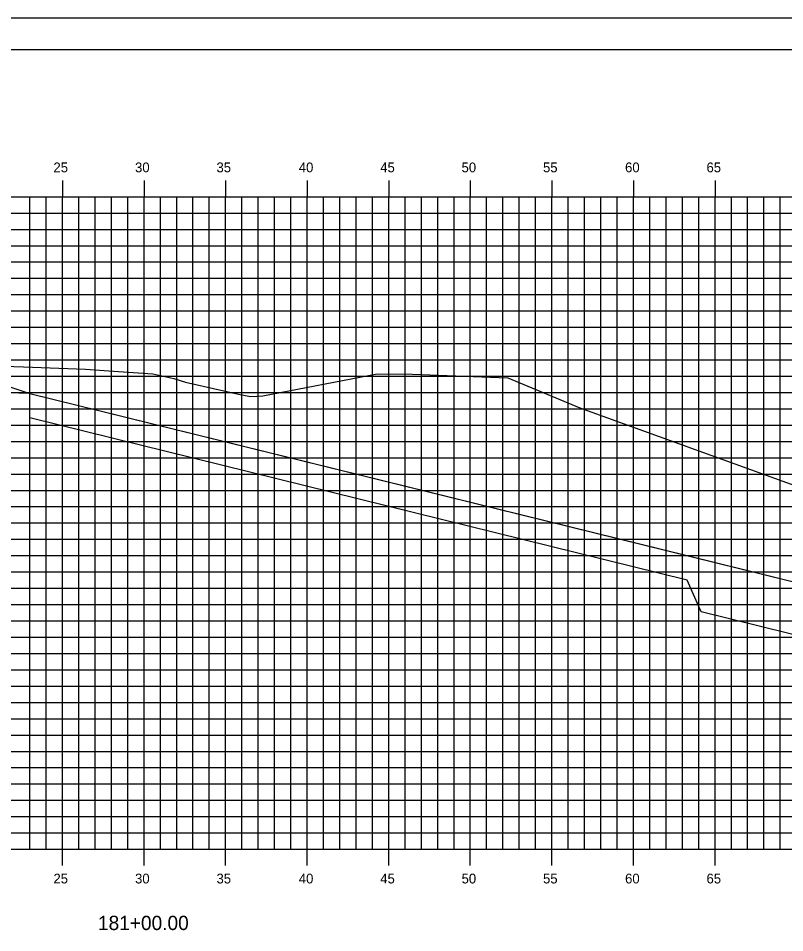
# Model space of a CAD drawing. Extents: x 850598 to 870284, y 366541 to 366651.
# Drawn here: x 859543.4 to 859590.4, y 366595.1 to 366651.2 of the extents above; entities that cross this region are included whole.
import ezdxf

# ---------------------------------------------------------------- set-up
doc = ezdxf.new("R2010")
doc.units = 0
for name, color, linetype in [('BORDER', 7, 'Continuous'), ('D_Drainage_RipRap', 7, 'Continuous'), ('D_Roadway_Centerline', 7, 'Continuous'), ('D_Roadway_SlopeLines', 7, 'Continuous'), ('D_Roadway_SubGrade', 7, 'Continuous'), ('H_V ANNOTATION', 7, 'Continuous'), ('MAJOR', 7, 'Continuous'), ('MINOR', 7, 'Continuous'), ('PLOT BOUNDARY', 7, 'Continuous'), ('S_Roadway_Centerline', 7, 'Continuous')]:
    doc.layers.add(name, color=color, linetype=linetype)

msp = doc.modelspace()

# ---------------------------------------------------------------- linework, layer by layer
at = {"layer": 'BORDER'}
msp.add_line((859636.159, 366649.225), (859476.159, 366649.225), dxfattribs=at)
at = {"layer": 'D_Drainage_RipRap'}
msp.add_lwpolyline([(859584.457, 366618.225), (859598.922, 366614.658), (859608.784, 366612.225), (859605.784, 366609.225), (859602.784, 366609.225), (859599.784, 366611.208), (859585.319, 366614.775), (859584.457, 366616.725), (859544.159, 366626.665), (859544.159, 366628.165)], close=True, dxfattribs=at)
at = {"layer": 'D_Roadway_Centerline'}
msp.add_lwpolyline([(859485.573, 366631.229), (859486.573, 366631.173), (859487.573, 366630.99), (859488.573, 366630.681), (859489.573, 366630.244), (859496.159, 366626.951), (859499.961, 366628.219), (859506.159, 366630.285), (859510.159, 366630.525), (859521.159, 366630.855), (859532.159, 366630.525), (859536.159, 366630.285), (859538.159, 366630.165), (859544.159, 366628.165), (859584.457, 366618.225), (859598.922, 366614.658), (859608.784, 366612.225), (859612.784, 366612.225)], dxfattribs=at)
at = {"layer": 'D_Roadway_SlopeLines'}
msp.add_lwpolyline([(859544.159, 366628.165), (859608.784, 366612.225), (859608.784, 366612.225)], dxfattribs=at)
at = {"layer": 'D_Roadway_SubGrade'}
msp.add_lwpolyline([(859532.159, 366630.025), (859533.159, 366629.965), (859533.159, 366630.215), (859538.159, 366629.915), (859538.159, 366630.165), (859544.159, 366628.165), (859532.159, 366628.525)], close=True, dxfattribs=at)
at = {"layer": 'MAJOR'}
for p, q in [((859546.159, 366641.227), (859546.159, 366640.225)), ((859546.159, 366641.227), (859546.159, 366640.225)), ((859551.159, 366641.227), (859551.159, 366640.225)), ((859551.159, 366641.227), (859551.159, 366640.225)), ((859556.159, 366641.227), (859556.159, 366640.225)), ((859556.159, 366641.227), (859556.159, 366640.225)), ((859561.159, 366641.227), (859561.159, 366640.225)), ((859561.159, 366641.227), (859561.159, 366640.225)), ((859566.159, 366641.227), (859566.159, 366640.225)), ((859566.159, 366641.227), (859566.159, 366640.225)), ((859571.159, 366641.227), (859571.159, 366640.225)), ((859571.159, 366641.227), (859571.159, 366640.225)), ((859576.159, 366641.227), (859576.159, 366640.225)), ((859576.159, 366641.227), (859576.159, 366640.225)), ((859581.159, 366641.227), (859581.159, 366640.225)), ((859581.159, 366641.227), (859581.159, 366640.225)), ((859586.159, 366641.227), (859586.159, 366640.225)), ((859586.159, 366641.227), (859586.159, 366640.225)), ((859481.159, 366640.225), (859621.159, 366640.225)), ((859481.159, 366640.225), (859621.159, 366640.225)), ((859481.159, 366640.225), (859621.159, 366640.225)), ((859481.159, 366640.225), (859621.159, 366640.225)), ((859546.159, 366600.225), (859546.159, 366640.225)), ((859546.159, 366600.225), (859546.159, 366640.225)), ((859551.159, 366600.225), (859551.159, 366640.225)), ((859551.159, 366600.225), (859551.159, 366640.225)), ((859556.159, 366600.225), (859556.159, 366640.225)), ((859556.159, 366600.225), (859556.159, 366640.225)), ((859561.159, 366600.225), (859561.159, 366640.225)), ((859561.159, 366600.225), (859561.159, 366640.225)), ((859566.159, 366600.225), (859566.159, 366640.225)), ((859566.159, 366600.225), (859566.159, 366640.225)), ((859571.159, 366600.225), (859571.159, 366640.225)), ((859571.159, 366600.225), (859571.159, 366640.225)), ((859576.159, 366600.225), (859576.159, 366640.225)), ((859576.159, 366600.225), (859576.159, 366640.225)), ((859581.159, 366600.225), (859581.159, 366640.225)), ((859581.159, 366600.225), (859581.159, 366640.225)), ((859586.159, 366600.225), (859586.159, 366640.225)), ((859586.159, 366600.225), (859586.159, 366640.225)), ((859481.159, 366635.225), (859621.159, 366635.225)), ((859481.159, 366635.225), (859621.159, 366635.225)), ((859481.159, 366630.225), (859621.159, 366630.225)), ((859481.159, 366630.225), (859621.159, 366630.225)), ((859481.159, 366625.225), (859621.159, 366625.225)), ((859481.159, 366625.225), (859621.159, 366625.225)), ((859481.159, 366620.225), (859621.159, 366620.225)), ((859481.159, 366620.225), (859621.159, 366620.225)), ((859481.159, 366615.225), (859621.159, 366615.225)), ((859481.159, 366615.225), (859621.159, 366615.225)), ((859481.159, 366610.225), (859621.159, 366610.225)), ((859481.159, 366610.225), (859621.159, 366610.225)), ((859481.159, 366605.225), (859621.159, 366605.225)), ((859481.159, 366605.225), (859621.159, 366605.225)), ((859481.159, 366600.225), (859621.159, 366600.225)), ((859481.159, 366600.225), (859621.159, 366600.225)), ((859481.159, 366600.225), (859621.159, 366600.225)), ((859481.159, 366600.225), (859621.159, 366600.225)), ((859546.159, 366599.223), (859546.159, 366600.225)), ((859546.159, 366599.223), (859546.159, 366600.225)), ((859551.159, 366599.223), (859551.159, 366600.225)), ((859551.159, 366599.223), (859551.159, 366600.225)), ((859556.159, 366599.223), (859556.159, 366600.225)), ((859556.159, 366599.223), (859556.159, 366600.225)), ((859561.159, 366599.223), (859561.159, 366600.225)), ((859561.159, 366599.223), (859561.159, 366600.225)), ((859566.159, 366599.223), (859566.159, 366600.225)), ((859566.159, 366599.223), (859566.159, 366600.225)), ((859571.159, 366599.223), (859571.159, 366600.225)), ((859571.159, 366599.223), (859571.159, 366600.225)), ((859576.159, 366599.223), (859576.159, 366600.225)), ((859576.159, 366599.223), (859576.159, 366600.225)), ((859581.159, 366599.223), (859581.159, 366600.225)), ((859581.159, 366599.223), (859581.159, 366600.225)), ((859586.159, 366599.223), (859586.159, 366600.225)), ((859586.159, 366599.223), (859586.159, 366600.225))]:
    msp.add_line(p, q, dxfattribs=at)
at = {"layer": 'MINOR'}
for p, q in [((859544.159, 366600.225), (859544.159, 366640.225)), ((859544.159, 366600.225), (859544.159, 366640.225)), ((859545.159, 366600.225), (859545.159, 366640.225)), ((859545.159, 366600.225), (859545.159, 366640.225)), ((859547.159, 366600.225), (859547.159, 366640.225)), ((859547.159, 366600.225), (859547.159, 366640.225)), ((859548.159, 366600.225), (859548.159, 366640.225)), ((859548.159, 366600.225), (859548.159, 366640.225)), ((859549.159, 366600.225), (859549.159, 366640.225)), ((859549.159, 366600.225), (859549.159, 366640.225)), ((859550.159, 366600.225), (859550.159, 366640.225)), ((859550.159, 366600.225), (859550.159, 366640.225)), ((859552.159, 366600.225), (859552.159, 366640.225)), ((859552.159, 366600.225), (859552.159, 366640.225)), ((859553.159, 366600.225), (859553.159, 366640.225)), ((859553.159, 366600.225), (859553.159, 366640.225)), ((859554.159, 366600.225), (859554.159, 366640.225)), ((859554.159, 366600.225), (859554.159, 366640.225)), ((859555.159, 366600.225), (859555.159, 366640.225)), ((859555.159, 366600.225), (859555.159, 366640.225)), ((859557.159, 366600.225), (859557.159, 366640.225)), ((859557.159, 366600.225), (859557.159, 366640.225)), ((859558.159, 366600.225), (859558.159, 366640.225)), ((859558.159, 366600.225), (859558.159, 366640.225)), ((859559.159, 366600.225), (859559.159, 366640.225)), ((859559.159, 366600.225), (859559.159, 366640.225)), ((859560.159, 366600.225), (859560.159, 366640.225)), ((859560.159, 366600.225), (859560.159, 366640.225)), ((859562.159, 366600.225), (859562.159, 366640.225)), ((859562.159, 366600.225), (859562.159, 366640.225)), ((859563.159, 366600.225), (859563.159, 366640.225)), ((859563.159, 366600.225), (859563.159, 366640.225)), ((859564.159, 366600.225), (859564.159, 366640.225)), ((859564.159, 366600.225), (859564.159, 366640.225)), ((859565.159, 366600.225), (859565.159, 366640.225)), ((859565.159, 366600.225), (859565.159, 366640.225)), ((859567.159, 366600.225), (859567.159, 366640.225)), ((859567.159, 366600.225), (859567.159, 366640.225)), ((859568.159, 366600.225), (859568.159, 366640.225)), ((859568.159, 366600.225), (859568.159, 366640.225)), ((859569.159, 366600.225), (859569.159, 366640.225)), ((859569.159, 366600.225), (859569.159, 366640.225)), ((859570.159, 366600.225), (859570.159, 366640.225)), ((859570.159, 366600.225), (859570.159, 366640.225)), ((859572.159, 366600.225), (859572.159, 366640.225)), ((859572.159, 366600.225), (859572.159, 366640.225)), ((859573.159, 366600.225), (859573.159, 366640.225)), ((859573.159, 366600.225), (859573.159, 366640.225)), ((859574.159, 366600.225), (859574.159, 366640.225)), ((859574.159, 366600.225), (859574.159, 366640.225)), ((859575.159, 366600.225), (859575.159, 366640.225)), ((859575.159, 366600.225), (859575.159, 366640.225)), ((859577.159, 366600.225), (859577.159, 366640.225)), ((859577.159, 366600.225), (859577.159, 366640.225)), ((859578.159, 366600.225), (859578.159, 366640.225)), ((859578.159, 366600.225), (859578.159, 366640.225)), ((859579.159, 366600.225), (859579.159, 366640.225)), ((859579.159, 366600.225), (859579.159, 366640.225)), ((859580.159, 366600.225), (859580.159, 366640.225)), ((859580.159, 366600.225), (859580.159, 366640.225)), ((859582.159, 366600.225), (859582.159, 366640.225)), ((859582.159, 366600.225), (859582.159, 366640.225)), ((859583.159, 366600.225), (859583.159, 366640.225)), ((859583.159, 366600.225), (859583.159, 366640.225)), ((859584.159, 366600.225), (859584.159, 366640.225)), ((859584.159, 366600.225), (859584.159, 366640.225)), ((859585.159, 366600.225), (859585.159, 366640.225)), ((859585.159, 366600.225), (859585.159, 366640.225)), ((859587.159, 366600.225), (859587.159, 366640.225)), ((859587.159, 366600.225), (859587.159, 366640.225)), ((859588.159, 366600.225), (859588.159, 366640.225)), ((859588.159, 366600.225), (859588.159, 366640.225)), ((859589.159, 366600.225), (859589.159, 366640.225)), ((859589.159, 366600.225), (859589.159, 366640.225)), ((859590.159, 366600.225), (859590.159, 366640.225)), ((859590.159, 366600.225), (859590.159, 366640.225)), ((859481.159, 366639.225), (859621.159, 366639.225)), ((859481.159, 366639.225), (859621.159, 366639.225)), ((859481.159, 366638.225), (859621.159, 366638.225)), ((859481.159, 366638.225), (859621.159, 366638.225)), ((859481.159, 366637.225), (859621.159, 366637.225)), ((859481.159, 366637.225), (859621.159, 366637.225)), ((859481.159, 366636.225), (859621.159, 366636.225)), ((859481.159, 366636.225), (859621.159, 366636.225)), ((859481.159, 366634.225), (859621.159, 366634.225)), ((859481.159, 366634.225), (859621.159, 366634.225)), ((859481.159, 366633.225), (859621.159, 366633.225)), ((859481.159, 366633.225), (859621.159, 366633.225)), ((859481.159, 366632.225), (859621.159, 366632.225)), ((859481.159, 366632.225), (859621.159, 366632.225)), ((859481.159, 366631.225), (859621.159, 366631.225)), ((859481.159, 366631.225), (859621.159, 366631.225)), ((859481.159, 366629.225), (859621.159, 366629.225)), ((859481.159, 366629.225), (859621.159, 366629.225)), ((859481.159, 366628.225), (859621.159, 366628.225)), ((859481.159, 366628.225), (859621.159, 366628.225)), ((859481.159, 366627.225), (859621.159, 366627.225)), ((859481.159, 366627.225), (859621.159, 366627.225)), ((859481.159, 366626.225), (859621.159, 366626.225)), ((859481.159, 366626.225), (859621.159, 366626.225)), ((859481.159, 366624.225), (859621.159, 366624.225)), ((859481.159, 366624.225), (859621.159, 366624.225)), ((859481.159, 366623.225), (859621.159, 366623.225)), ((859481.159, 366623.225), (859621.159, 366623.225)), ((859481.159, 366622.225), (859621.159, 366622.225)), ((859481.159, 366622.225), (859621.159, 366622.225)), ((859481.159, 366621.225), (859621.159, 366621.225)), ((859481.159, 366621.225), (859621.159, 366621.225)), ((859481.159, 366619.225), (859621.159, 366619.225)), ((859481.159, 366619.225), (859621.159, 366619.225)), ((859481.159, 366618.225), (859621.159, 366618.225)), ((859481.159, 366618.225), (859621.159, 366618.225)), ((859481.159, 366617.225), (859621.159, 366617.225)), ((859481.159, 366617.225), (859621.159, 366617.225)), ((859481.159, 366616.225), (859621.159, 366616.225)), ((859481.159, 366616.225), (859621.159, 366616.225)), ((859481.159, 366614.225), (859621.159, 366614.225)), ((859481.159, 366614.225), (859621.159, 366614.225)), ((859481.159, 366613.225), (859621.159, 366613.225)), ((859481.159, 366613.225), (859621.159, 366613.225)), ((859481.159, 366612.225), (859621.159, 366612.225)), ((859481.159, 366612.225), (859621.159, 366612.225)), ((859481.159, 366611.225), (859621.159, 366611.225)), ((859481.159, 366611.225), (859621.159, 366611.225)), ((859481.159, 366609.225), (859621.159, 366609.225)), ((859481.159, 366609.225), (859621.159, 366609.225)), ((859481.159, 366608.225), (859621.159, 366608.225)), ((859481.159, 366608.225), (859621.159, 366608.225)), ((859481.159, 366607.225), (859621.159, 366607.225)), ((859481.159, 366607.225), (859621.159, 366607.225)), ((859481.159, 366606.225), (859621.159, 366606.225)), ((859481.159, 366606.225), (859621.159, 366606.225)), ((859481.159, 366604.225), (859621.159, 366604.225)), ((859481.159, 366604.225), (859621.159, 366604.225)), ((859481.159, 366603.225), (859621.159, 366603.225)), ((859481.159, 366603.225), (859621.159, 366603.225)), ((859481.159, 366602.225), (859621.159, 366602.225)), ((859481.159, 366602.225), (859621.159, 366602.225)), ((859481.159, 366601.225), (859621.159, 366601.225)), ((859481.159, 366601.225), (859621.159, 366601.225))]:
    msp.add_line(p, q, dxfattribs=at)
at = {"layer": 'PLOT BOUNDARY'}
msp.add_lwpolyline([(859468.066, 366541.166), (859638.066, 366541.166), (859638.066, 366651.166), (859468.066, 366651.166)], close=True, dxfattribs=at)
at = {"layer": 'S_Roadway_Centerline'}
msp.add_lwpolyline([(859536.675, 366630.035), (859543.763, 366629.794), (859547.578, 366629.653), (859548.994, 366629.549), (859551.706, 366629.378), (859552.988, 366629.082), (859553.708, 366628.856), (859557.123, 366628.088), (859557.701, 366627.98), (859558.441, 366628.023), (859565.442, 366629.365), (859567.609, 366629.348), (859573.466, 366629.121), (859577.865, 366627.289), (859592.246, 366622.086), (859599.225, 366620.676), (859604.218, 366620.238), (859605.184, 366619.152), (859610.723, 366615.967), (859612.445, 366612.351), (859615.019, 366611.394), (859621.159, 366609.788)], dxfattribs=at)

# ---------------------------------------------------------------- texts
at = {"layer": 'H_V ANNOTATION'}
for s, height, p in [('25', 0.6, (859545.605, 366641.725)), ('30', 0.6, (859550.607, 366641.725)), ('35', 0.6, (859555.599, 366641.725)), ('40', 0.6, (859560.645, 366641.725)), ('45', 0.6, (859565.637, 366641.725)), ('50', 0.6, (859570.623, 366641.725)), ('55', 0.6, (859575.615, 366641.725)), ('60', 0.6, (859580.645, 366641.725)), ('65', 0.6, (859585.637, 366641.725)), ('25', 0.6, (859545.605, 366598.125)), ('30', 0.6, (859550.607, 366598.125)), ('35', 0.6, (859555.599, 366598.125)), ('40', 0.6, (859560.645, 366598.125)), ('45', 0.6, (859565.637, 366598.125)), ('50', 0.6, (859570.623, 366598.125)), ('55', 0.6, (859575.615, 366598.125)), ('60', 0.6, (859580.645, 366598.125)), ('65', 0.6, (859585.637, 366598.125)), ('181+00.00', 0.875, (859548.334, 366595.268))]:
    msp.add_text(s, height=height, dxfattribs=at).set_placement(p)

doc.saveas('drawing.dxf')
